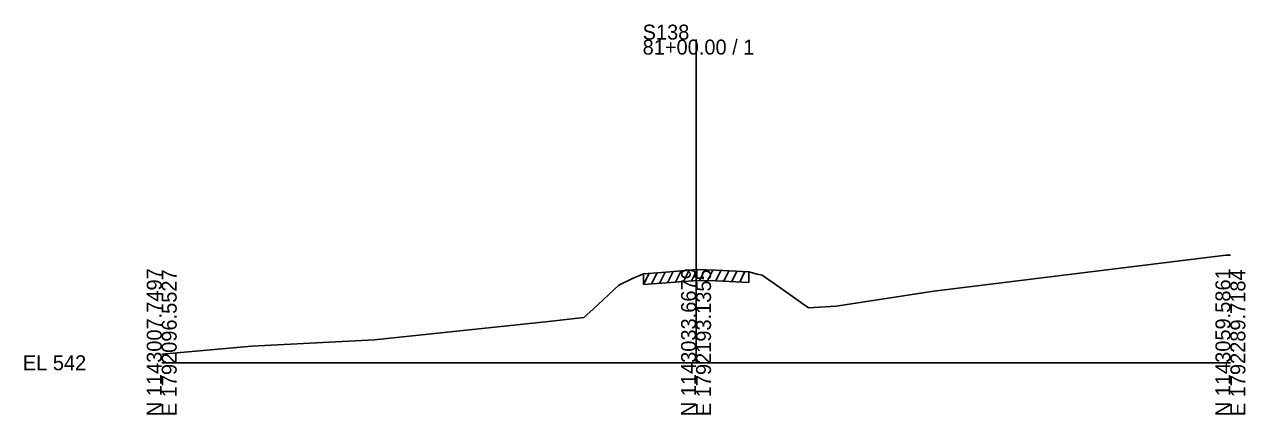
# Model space of a CAD drawing. Extents: x -26 to 1203, y -10 to 19606.
# Drawn here: x -25.7 to 202.8, y 1990.3 to 2063.3 of the extents above; entities that cross this region are included whole.
import ezdxf

# ---------------------------------------------------------------- set-up
doc = ezdxf.new("R2010")
doc.units = 0
for name, color, linetype in [('RD_EX_Driveway', 7, 'Continuous'), ('RD_GPK_XS_Cell', 7, 'Continuous'), ('RD_XS_ExGround', 7, 'Continuous'), ('RD_XS_ExPaveRet', 7, 'Continuous')]:
    doc.layers.add(name, color=color, linetype=linetype)

msp = doc.modelspace()

# ---------------------------------------------------------------- linework, layer by layer
at = {"layer": 'RD_GPK_XS_Cell'}
for p, q in [((100, 2000), (100, 2060.49)), ((0, 2000), (100, 2000)), ((100, 2000), (200, 2000))]:
    msp.add_line(p, q, dxfattribs=at)
at = {"layer": 'RD_XS_ExGround'}
msp.add_lwpolyline([(0, 2001.63), (16.89, 2003.11), (39.81, 2004.27), (72.37, 2007.72), (79.02, 2008.5), (80.73, 2010.01), (85.52, 2014.54), (88.1, 2015.76), (90.17, 2016.66), (93.58, 2016.9), (100.2, 2017.43), (103.78, 2017.31), (109.89, 2017.05), (111.43, 2016.61), (112.36, 2016.37), (115.67, 2014.08), (121.07, 2010.26), (126.2, 2010.6), (144.49, 2013.42), (199.14, 2020.15), (200, 2020.16)], dxfattribs=at)
at = {"layer": 'RD_XS_ExPaveRet'}
for p, q in [((90.17, 2014.66), (91.2, 2016.73)), ((90.17, 2014.66), (90.17, 2016.66)), ((91.67, 2014.77), (92.7, 2016.84)), ((93.17, 2014.87), (94.21, 2016.95)), ((94.67, 2014.99), (95.71, 2017.07)), ((96.17, 2015.11), (97.21, 2017.19)), ((97.67, 2015.23), (98.71, 2017.31)), ((99.17, 2015.35), (100.21, 2017.43)), ((100.67, 2015.42), (101.65, 2017.38)), ((102.17, 2015.37), (103.15, 2017.33)), ((103.67, 2015.32), (104.65, 2017.27)), ((105.17, 2015.25), (106.15, 2017.21)), ((106.67, 2015.19), (107.65, 2017.14)), ((108.17, 2015.12), (109.15, 2017.08)), ((109.89, 2017.05), (109.89, 2015.05)), ((90.17, 2014.66), (93.58, 2014.9)), ((93.58, 2014.9), (100.2, 2015.43)), ((100.2, 2015.43), (103.78, 2015.31)), ((103.78, 2015.31), (109.89, 2015.05))]:
    msp.add_line(p, q, dxfattribs=at)

# ---------------------------------------------------------------- texts
at = {"layer": 'RD_EX_Driveway'}
msp.add_text('550.71', height=0.0975, rotation=90, dxfattribs=at).set_placement((100.1, 2017.42))
at = {"layer": 'RD_GPK_XS_Cell'}
for s, p in [('S138', (90, 2060.49)), ('81+00.00 / 1', (90, 2057.69)), ('EL 542', (-26, 1998.6))]:
    msp.add_text(s, height=2.8, dxfattribs=at).set_placement(p)
for s, p in [('N 1143007.7497', (0, 1990)), ('E 1792096.5527', (2.8, 1990)), ('N 1143033.6679', (100, 1990)), ('E 1792193.1355', (102.8, 1990)), ('N 1143059.5861', (200, 1990)), ('E 1792289.7184', (202.8, 1990))]:
    msp.add_text(s, height=2.8, rotation=90, dxfattribs=at).set_placement(p)

doc.saveas('drawing.dxf')
